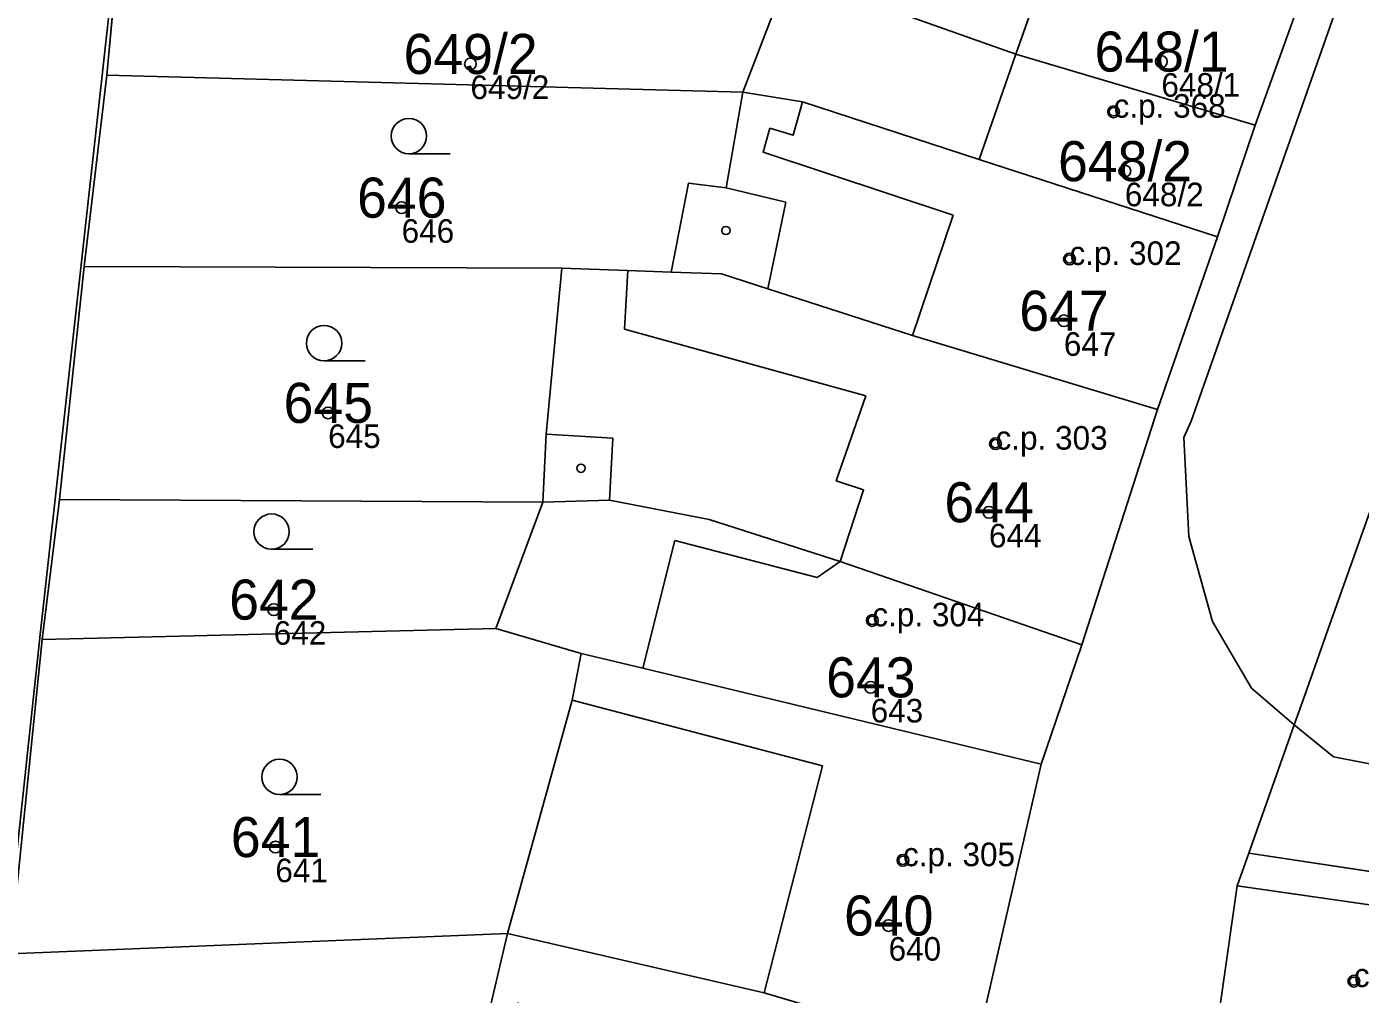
# Model space of a CAD drawing. Extents: x -603967 to -594699, y -1179315 to -1165625.
# Drawn here: x -598530.2 to -598473.6, y -1172472.5 to -1172431.4 of the extents above; entities that cross this region are included whole.
import ezdxf

# ---------------------------------------------------------------- set-up
doc = ezdxf.new("R2010")
doc.units = 0
for name, color, linetype in [('Definiční body', 7, 'Continuous'), ('Hranice parcel', 7, 'Continuous'), ('Parcelní čísla', 7, 'Continuous'), ('Polygon budovy', 7, 'Continuous'), ('Polygon ku', 7, 'Continuous'), ('Polygon parcely', 7, 'Continuous'), ('Vnitřní kresba', 7, 'Continuous'), ('Značky budov', 7, 'Continuous'), ('Značky kultur', 7, 'Continuous')]:
    doc.layers.add(name, color=color, linetype=linetype)

msp = doc.modelspace()

# ---------------------------------------------------------------- linework, layer by layer
at = {"layer": 'Definiční body'}
for centre in [(-598511.36, -1172432.96994), (-598482.03, -1172432.86994), (-598484.06, -1172434.99994), (-598483.58, -1172437.51994), (-598514.28, -1172439.06994), (-598485.93, -1172441.24994), (-598486.17, -1172443.86994), (-598517.4, -1172447.77994), (-598489.07, -1172449.08994), (-598489.35, -1172451.99994), (-598519.71, -1172456.12994), (-598494.3, -1172456.58994), (-598494.37, -1172459.42994), (-598519.64, -1172466.20994), (-598493, -1172466.76994), (-598493.61, -1172469.53994), (-598473.86, -1172471.89994)]:
    msp.add_circle(centre, 0.25, dxfattribs=at)
at = {"layer": 'Hranice parcel'}
for p, q in [((-598526.8, -1172433.44), (-598526.31, -1172428.21)), ((-598498.07, -1172429.67), (-598499.8, -1172434.16)), ((-598478.05, -1172435.57), (-598476.35, -1172430.86)), ((-598527.76, -1172441.57), (-598526.8, -1172433.44)), ((-598526.8, -1172433.44), (-598499.8, -1172434.16)), ((-598479.65, -1172440.31), (-598478.05, -1172435.57)), ((-598479.65, -1172440.31), (-598482.19, -1172447.63)), ((-598528.8, -1172451.46), (-598527.76, -1172441.57)), ((-598507.48, -1172441.64), (-598527.76, -1172441.57)), ((-598482.19, -1172447.63), (-598485.4, -1172457.62)), ((-598529.54, -1172457.4), (-598528.8, -1172451.46)), ((-598508.29, -1172451.57), (-598528.8, -1172451.46)), ((-598510.28, -1172456.93), (-598508.29, -1172451.57)), ((-598510.28, -1172456.93), (-598529.54, -1172457.4)), ((-598506.66, -1172457.99), (-598510.28, -1172456.93)), ((-598530.9, -1172470.74), (-598529.54, -1172457.4)), ((-598485.4, -1172457.62), (-598487.14, -1172462.69)), ((-598487.14, -1172462.69), (-598489.97, -1172475.04)), ((-598478.32, -1172466.47), (-598478.82, -1172467.85)), ((-598446.8, -1172471.24), (-598478.32, -1172466.47)), ((-598478.82, -1172467.85), (-598466.46, -1172469.62)), ((-598509.79, -1172469.87), (-598530.9, -1172470.74))]:
    msp.add_line(p, q, dxfattribs=at)
for points in [[(-598521.04, -1172380.63), (-598525.85, -1172423.11), (-598529.63, -1172457.18), (-598532.11, -1172480.33), (-598537.26, -1172527.7), (-598542.15, -1172578.52), (-598548.53, -1172637.72), (-598559.49, -1172737.42)], [(-598498.07, -1172429.67), (-598496.13, -1172429.74), (-598488.21, -1172432.55), (-598478.05, -1172435.57)], [(-598502.84, -1172441.8), (-598502.11, -1172438.03), (-598500.51, -1172438.23), (-598499.8, -1172434.16)], [(-598499.8, -1172434.16), (-598497.26, -1172434.58), (-598489.76, -1172437.02), (-598479.65, -1172440.31)], [(-598507.48, -1172441.64), (-598508.15, -1172448.68), (-598508.29, -1172451.57)], [(-598502.84, -1172441.8), (-598504.68, -1172441.74), (-598507.48, -1172441.64)], [(-598482.19, -1172447.63), (-598492.59, -1172444.5), (-598498.73, -1172442.52), (-598500.7, -1172441.88), (-598502.84, -1172441.8)], [(-598485.4, -1172457.62), (-598495.67, -1172454.09), (-598501.23, -1172452.31), (-598505.46, -1172451.48), (-598508.29, -1172451.57)], [(-598473.03, -1172451.54), (-598474.96, -1172456.99), (-598475.96, -1172459.8)], [(-598506.66, -1172457.99), (-598507.04, -1172459.97), (-598509.79, -1172469.87)], [(-598487.14, -1172462.69), (-598504.04, -1172458.62), (-598506.66, -1172457.99)], [(-598475.96, -1172459.8), (-598476.39, -1172461.02), (-598478.32, -1172466.47)], [(-598481.55, -1172505.4), (-598480.09, -1172476.79), (-598478.82, -1172467.85)], [(-598512.7, -1172482.4), (-598511.93, -1172479.09), (-598510.59, -1172473.32), (-598509.79, -1172469.87)], [(-598489.97, -1172475.04), (-598498.89, -1172472.4), (-598509.79, -1172469.87)]]:
    msp.add_lwpolyline(points, dxfattribs=at)
at = {"layer": 'Polygon budovy'}
for points in [[(-598493.45, -1172428), (-598487.31, -1172430.01), (-598488.21, -1172432.55), (-598478.05, -1172435.57), (-598476.35, -1172430.86), (-598492.6, -1172425.53)], [(-598488.21, -1172432.55), (-598489.76, -1172437.02), (-598479.65, -1172440.31), (-598478.05, -1172435.57)], [(-598498.65, -1172435.7), (-598498.94, -1172436.71), (-598490.87, -1172439.39), (-598492.59, -1172444.5), (-598482.19, -1172447.63), (-598479.65, -1172440.31), (-598489.76, -1172437.02), (-598497.26, -1172434.58), (-598497.66, -1172435.99)], [(-598504.82, -1172444.22), (-598494.58, -1172447.06), (-598495.83, -1172450.66), (-598494.67, -1172451.04), (-598495.67, -1172454.09), (-598485.4, -1172457.62), (-598482.19, -1172447.63), (-598492.59, -1172444.5), (-598498.73, -1172442.52), (-598500.7, -1172441.88), (-598502.84, -1172441.8), (-598504.68, -1172441.74)], [(-598502.68, -1172453.19), (-598504.04, -1172458.62), (-598487.14, -1172462.69), (-598485.4, -1172457.62), (-598495.67, -1172454.09), (-598496.64, -1172454.77)], [(-598496.41, -1172462.76), (-598498.89, -1172472.4), (-598489.97, -1172475.04), (-598487.14, -1172462.69), (-598504.04, -1172458.62), (-598506.66, -1172457.99), (-598507.04, -1172459.97)], [(-598469.89, -1172506.15), (-598469.53, -1172501.15), (-598469.24, -1172497.63), (-598477.73, -1172497.08), (-598477.55, -1172489.32), (-598476.56, -1172489.45), (-598475.84, -1172477.45), (-598467.77, -1172478.67), (-598466.46, -1172469.62), (-598478.82, -1172467.85), (-598480.09, -1172476.79), (-598481.55, -1172505.4)], [(-598500.55, -1172475.01), (-598501.52, -1172483.65), (-598490.49, -1172484.04), (-598489.97, -1172475.04), (-598498.89, -1172472.4), (-598509.79, -1172469.87), (-598510.59, -1172473.32), (-598509.54, -1172473.58), (-598509.35, -1172472.83)]]:
    msp.add_lwpolyline(points, close=True, dxfattribs=at)
at = {"layer": 'Polygon ku'}
msp.add_lwpolyline([(-598491.5, -1172077.55), (-598497.65, -1172116.62), (-598498.41, -1172121.41), (-598506.46, -1172165.08), (-598504.99, -1172168.27), (-598501.82, -1172175.18), (-598501.14, -1172176.66), (-598500.47, -1172178.12), (-598499.4, -1172180.46), (-598499.66, -1172182.81), (-598507.95, -1172257.77), (-598516.35, -1172337.25), (-598521.04, -1172380.63), (-598525.85, -1172423.11), (-598529.63, -1172457.18), (-598532.11, -1172480.33), (-598537.26, -1172527.7), (-598542.15, -1172578.52), (-598548.53, -1172637.72), (-598559.49, -1172737.42)], dxfattribs=at)
at = {"layer": 'Polygon parcely'}
for points in [[(-598507.95, -1172257.77), (-598516.35, -1172337.25), (-598521.04, -1172380.63), (-598525.85, -1172423.11), (-598529.63, -1172457.18), (-598532.11, -1172480.33), (-598537.26, -1172527.7), (-598542.15, -1172578.52), (-598548.53, -1172637.72), (-598559.49, -1172737.42)], [(-598531.95, -1172480.52), (-598530.9, -1172470.74), (-598529.54, -1172457.4), (-598528.8, -1172451.46), (-598527.76, -1172441.57), (-598526.8, -1172433.44), (-598526.31, -1172428.21), (-598525.75, -1172423.1), (-598525.16, -1172417.14), (-598524.48, -1172411.17), (-598523.55, -1172403.07), (-598522.65, -1172394.99), (-598520.9, -1172380.64), (-598520.06, -1172373.1), (-598519.35, -1172366.72), (-598518.21, -1172356.39), (-598517.2, -1172346.94), (-598516.34, -1172338.68)], [(-598467.29, -1172404.22), (-598467.98, -1172406.44), (-598469.78, -1172411.72), (-598472.54, -1172419.43), (-598474.47, -1172425.11), (-598476.35, -1172430.86), (-598478.05, -1172435.57), (-598479.65, -1172440.31), (-598482.19, -1172447.63), (-598485.4, -1172457.62), (-598487.14, -1172462.69), (-598489.97, -1172475.04)], [(-598341.61, -1172438.77), (-598351.16, -1172447.17), (-598359.7, -1172454.16), (-598366.26, -1172459.52), (-598371.85, -1172462.43), (-598378.96, -1172465.7), (-598384.66, -1172468.38), (-598391.37, -1172469.58), (-598402.17, -1172469.66), (-598414.39, -1172467.02), (-598440.57, -1172461.39), (-598473.03, -1172451.54), (-598474.96, -1172456.99), (-598475.96, -1172459.8), (-598476.39, -1172461.02), (-598478.32, -1172466.47), (-598446.8, -1172471.24), (-598418.69, -1172475.37)], [(-598480.09, -1172476.79), (-598478.82, -1172467.85), (-598478.32, -1172466.47), (-598476.39, -1172461.02), (-598475.96, -1172459.8), (-598474.96, -1172456.99), (-598473.03, -1172451.54)], [(-598418.69, -1172475.37), (-598446.8, -1172471.24), (-598478.32, -1172466.47), (-598478.82, -1172467.85), (-598466.46, -1172469.62), (-598457.05, -1172471.17), (-598447.66, -1172472.6)]]:
    msp.add_lwpolyline(points, dxfattribs=at)
for points in [[(-598495, -1172424.95), (-598495.49, -1172424.86), (-598496.73, -1172424.62), (-598498.24, -1172424.53), (-598499.21, -1172427.72), (-598497.51, -1172428.22), (-598498.07, -1172429.67), (-598496.13, -1172429.74), (-598488.21, -1172432.55), (-598478.05, -1172435.57), (-598476.35, -1172430.86), (-598492.6, -1172425.53)], [(-598499.8, -1172434.16), (-598498.07, -1172429.67), (-598526.31, -1172428.21), (-598526.8, -1172433.44)], [(-598489.76, -1172437.02), (-598479.65, -1172440.31), (-598478.05, -1172435.57), (-598488.21, -1172432.55), (-598496.13, -1172429.74), (-598498.07, -1172429.67), (-598499.8, -1172434.16), (-598497.26, -1172434.58)], [(-598500.51, -1172438.23), (-598499.8, -1172434.16), (-598526.8, -1172433.44), (-598527.76, -1172441.57), (-598507.48, -1172441.64), (-598504.68, -1172441.74), (-598502.84, -1172441.8), (-598502.11, -1172438.03)], [(-598479.65, -1172440.31), (-598489.76, -1172437.02), (-598497.26, -1172434.58), (-598499.8, -1172434.16), (-598500.51, -1172438.23), (-598502.11, -1172438.03), (-598502.84, -1172441.8), (-598500.7, -1172441.88), (-598498.73, -1172442.52), (-598492.59, -1172444.5), (-598482.19, -1172447.63)], [(-598507.48, -1172441.64), (-598527.76, -1172441.57), (-598528.8, -1172451.46), (-598508.29, -1172451.57), (-598508.15, -1172448.68)], [(-598502.84, -1172441.8), (-598504.68, -1172441.74), (-598507.48, -1172441.64), (-598508.15, -1172448.68), (-598508.29, -1172451.57), (-598505.46, -1172451.48), (-598501.23, -1172452.31), (-598495.67, -1172454.09), (-598485.4, -1172457.62), (-598482.19, -1172447.63), (-598492.59, -1172444.5), (-598498.73, -1172442.52), (-598500.7, -1172441.88)], [(-598508.29, -1172451.57), (-598528.8, -1172451.46), (-598529.54, -1172457.4), (-598510.28, -1172456.93)], [(-598501.23, -1172452.31), (-598505.46, -1172451.48), (-598508.29, -1172451.57), (-598510.28, -1172456.93), (-598506.66, -1172457.99), (-598504.04, -1172458.62), (-598487.14, -1172462.69), (-598485.4, -1172457.62), (-598495.67, -1172454.09)], [(-598510.28, -1172456.93), (-598529.54, -1172457.4), (-598530.9, -1172470.74), (-598509.79, -1172469.87), (-598507.04, -1172459.97), (-598506.66, -1172457.99)], [(-598506.66, -1172457.99), (-598507.04, -1172459.97), (-598509.79, -1172469.87), (-598498.89, -1172472.4), (-598489.97, -1172475.04), (-598487.14, -1172462.69), (-598504.04, -1172458.62)], [(-598466.46, -1172469.62), (-598478.82, -1172467.85), (-598480.09, -1172476.79), (-598481.55, -1172505.4), (-598469.89, -1172506.15), (-598469.53, -1172501.15), (-598469.24, -1172497.63), (-598468.91, -1172492.97), (-598468.82, -1172491.78), (-598468.71, -1172490.16), (-598468.66, -1172489.56), (-598467.77, -1172478.67)], [(-598512.7, -1172482.4), (-598511.93, -1172479.09), (-598510.59, -1172473.32), (-598509.79, -1172469.87), (-598530.9, -1172470.74), (-598531.95, -1172480.52), (-598513.14, -1172482.36)], [(-598489.97, -1172475.04), (-598498.89, -1172472.4), (-598509.79, -1172469.87), (-598510.59, -1172473.32), (-598511.93, -1172479.09), (-598512.7, -1172482.4), (-598510.04, -1172482.96), (-598509.15, -1172483.14), (-598501.52, -1172483.65), (-598490.49, -1172484.04)]]:
    msp.add_lwpolyline(points, close=True, dxfattribs=at)
at = {"layer": 'Vnitřní kresba'}
for p, q in [((-598468.11, -1172412.14), (-598480.77, -1172448.13)), ((-598487.31, -1172430.01), (-598488.21, -1172432.55)), ((-598488.21, -1172432.55), (-598489.76, -1172437.02)), ((-598497.26, -1172434.58), (-598497.66, -1172435.99)), ((-598498.65, -1172435.7), (-598498.94, -1172436.71)), ((-598497.66, -1172435.99), (-598498.65, -1172435.7)), ((-598498.94, -1172436.71), (-598490.87, -1172439.39)), ((-598500.51, -1172438.23), (-598497.97, -1172438.84)), ((-598497.97, -1172438.84), (-598498.73, -1172442.52)), ((-598490.87, -1172439.39), (-598492.59, -1172444.5)), ((-598504.82, -1172444.22), (-598504.68, -1172441.74)), ((-598504.82, -1172444.22), (-598494.58, -1172447.06)), ((-598494.58, -1172447.06), (-598495.83, -1172450.66)), ((-598480.77, -1172448.13), (-598481.08, -1172448.82)), ((-598508.15, -1172448.68), (-598505.32, -1172448.85)), ((-598481.08, -1172448.82), (-598480.87, -1172453.02)), ((-598505.32, -1172448.85), (-598505.46, -1172451.48)), ((-598494.67, -1172451.04), (-598495.83, -1172450.66)), ((-598495.67, -1172454.09), (-598494.67, -1172451.04)), ((-598502.68, -1172453.19), (-598504.04, -1172458.62)), ((-598496.64, -1172454.77), (-598502.68, -1172453.19)), ((-598480.87, -1172453.02), (-598479.86, -1172456.64)), ((-598496.64, -1172454.77), (-598495.67, -1172454.09)), ((-598479.86, -1172456.64), (-598478.21, -1172459.47)), ((-598478.21, -1172459.47), (-598476.39, -1172461.02)), ((-598496.41, -1172462.76), (-598507.04, -1172459.97)), ((-598476.39, -1172461.02), (-598474.73, -1172462.38)), ((-598444.87, -1172468.18), (-598474.73, -1172462.38)), ((-598498.89, -1172472.4), (-598496.41, -1172462.76))]:
    msp.add_line(p, q, dxfattribs=at)
at = {"layer": 'Značky budov'}
for centre in [(-598484.0668, -1172434.99916), (-598500.5168, -1172440.03916), (-598485.9368, -1172441.24916), (-598489.0768, -1172449.08916), (-598506.6668, -1172450.12916), (-598494.3068, -1172456.58916), (-598493.0068, -1172466.76916), (-598473.8668, -1172471.89916)]:
    msp.add_circle(centre, 0.175, dxfattribs=at)
at = {"layer": 'Značky kultur'}
for p, q in [((-598513.973, -1172436.78), (-598512.223, -1172436.78)), ((-598517.573, -1172445.57), (-598515.823, -1172445.57)), ((-598519.803, -1172453.57), (-598518.053, -1172453.57)), ((-598519.463, -1172463.98), (-598517.713, -1172463.98))]:
    msp.add_line(p, q, dxfattribs=at)
for centre in [(-598513.97286, -1172436.02981), (-598517.57286, -1172444.81981), (-598519.80286, -1172452.81981), (-598519.46286, -1172463.22981)]:
    msp.add_circle(centre, 0.75, dxfattribs=at)

# ---------------------------------------------------------------- texts
at = {"layer": 'Definiční body'}
for s, p in [('649/2', (-598511.36, -1172434.459)), ('648/1', (-598482.03, -1172434.359)), ('c.p. 368', (-598484.06, -1172435.25)), ('648/2', (-598483.58, -1172439.009)), ('646', (-598514.28, -1172440.559)), ('c.p. 302', (-598485.93, -1172441.5)), ('647', (-598486.17, -1172445.359)), ('645', (-598517.4, -1172449.269)), ('c.p. 303', (-598489.07, -1172449.34)), ('644', (-598489.35, -1172453.489)), ('c.p. 304', (-598494.3, -1172456.84)), ('642', (-598519.71, -1172457.619)), ('643', (-598494.37, -1172460.919)), ('c.p. 305', (-598493, -1172467.02)), ('641', (-598519.64, -1172467.699)), ('640', (-598493.61, -1172471.029)), ('c.p. 232', (-598473.86, -1172472.15))]:
    msp.add_text(s, height=0.999996, dxfattribs=at).set_placement(p)
at = {"layer": 'Parcelní čísla'}
for s, p in [('649/2', (-598514.196, -1172433.395)), ('648/1', (-598484.866, -1172433.295)), ('648/2', (-598486.416, -1172437.945)), ('646', (-598516.17, -1172439.495)), ('647', (-598488.06, -1172444.295)), ('645', (-598519.29, -1172448.205)), ('644', (-598491.24, -1172452.425)), ('642', (-598521.6, -1172456.555)), ('643', (-598496.26, -1172459.855)), ('641', (-598521.53, -1172466.635)), ('640', (-598495.5, -1172469.965))]:
    msp.add_text(s, height=1.699998, dxfattribs=at).set_placement(p)

doc.saveas('drawing.dxf')
